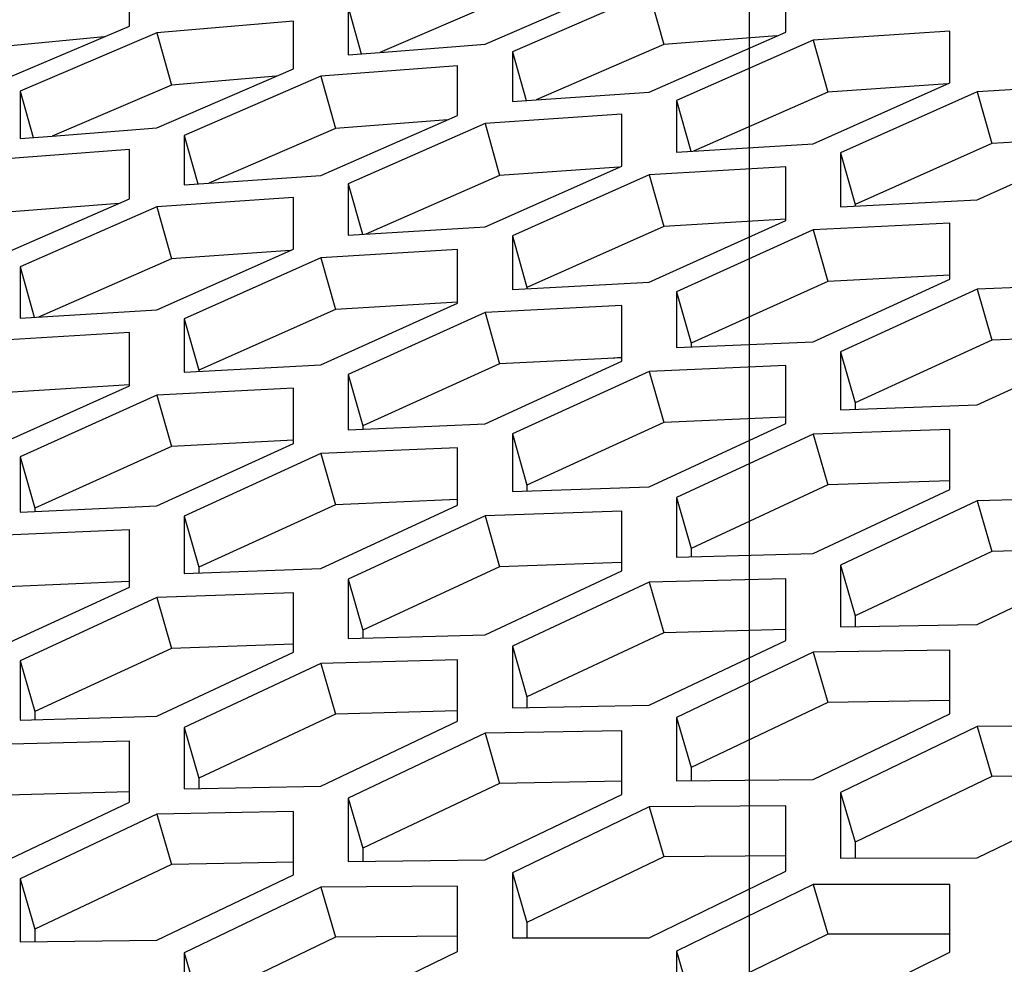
# Model space of a CAD drawing. Header units: millimetres. Extents: x 0 to 420, y 0 to 297.
# Tile 273 of 502: x 242.01 to 243.74, y 249.14 to 250.8. Entities that reach past the tile are written whole.
import ezdxf

# ---------------------------------------------------------------- set-up
doc = ezdxf.new("R2010")
doc.units = ezdxf.units.MM
doc.header["$LTSCALE"] = 23.1
doc.layers.get('0').update_dxf_attribs({"linetype": 'CONTINUOUS'})
doc.layers.add('DIM_PILOTEES', color=7, linetype='CONTINUOUS')
doc.styles.add('TEXTSTYLE_2', font='txt', dxfattribs={"width": 0.97619})
doc.styles.add('TEXTSTYLE_3', font='txt', dxfattribs={"width": 1.071429})
doc.styles.add('TEXTSTYLE_6', font='txt', dxfattribs={"width": 1.178571})
doc.dimstyles.new('DIMSTYLE_1', dxfattribs={"dimtxt": 2.5, "dimasz": 0.1875, "dimexe": 0.125, "dimexo": 0.0625, "dimgap": 1.25, "dimtad": 0, "dimtih": 1, "dimtoh": 1, "dimdsep": 46, "dimtxsty": 'TEXTSTYLE_2', "dimblk": '_FILLED', "dimblk1": '_FILLED', "dimblk2": '_FILLED', "dimcen": 0.09, "dimazin": 2, "dimtfac": 1, "dimtofl": 0, "dimtmove": 0, "dimatfit": 3, "dimldrblk": '_FILLED', "dimfxl": 1, "dimtolj": 1, "dimarcsym": 0})
doc.dimstyles.new('DIMSTYLE_2', dxfattribs={"dimtxt": 2.5, "dimasz": 0.1875, "dimexe": 0.125, "dimexo": 0.0625, "dimgap": 1.25, "dimtad": 0, "dimtih": 1, "dimtoh": 1, "dimdsep": 46, "dimtxsty": 'TEXTSTYLE_3', "dimblk": '_FILLED', "dimblk1": '_FILLED', "dimblk2": '_FILLED', "dimcen": 0.09, "dimazin": 2, "dimtfac": 1, "dimtofl": 0, "dimtmove": 0, "dimatfit": 3, "dimldrblk": '_FILLED', "dimfxl": 1, "dimtolj": 1, "dimarcsym": 0})
doc.dimstyles.new('DIMSTYLE_5', dxfattribs={"dimtxt": 2.5, "dimasz": 0.1875, "dimexe": 0.125, "dimexo": 0.0625, "dimgap": 1.25, "dimtad": 0, "dimtih": 1, "dimtoh": 1, "dimdsep": 46, "dimtxsty": 'TEXTSTYLE_6', "dimblk": '_FILLED', "dimblk1": '_FILLED', "dimblk2": '_FILLED', "dimcen": 0.09, "dimazin": 2, "dimtfac": 1, "dimtofl": 0, "dimtmove": 0, "dimatfit": 3, "dimldrblk": '_FILLED', "dimfxl": 1, "dimtolj": 1, "dimarcsym": 0})

# ---------------------------------------------------------------- blocks, each defined once
blk = doc.blocks.new('_FILLED')
at = {"color": 0, "linetype": 'BYBLOCK'}
blk.add_solid([(0, 0), (-1, 0.1667), (-1, -0.1667)], dxfattribs=at)
blk = doc.blocks.new('*D0')
at = {"layer": 'DIM_PILOTEES', "color": 2, "linetype": 'CONTINUOUS'}
for p, q in [((218.8808, 254.2086), (215.0951, 254.2086)), ((215.2201, 254.2086), (215.2201, 191.7537)), ((273.8528, 254.2086), (218.8808, 254.2086)), ((215.2201, 129.4471), (215.2201, 186.7537)), ((218.8808, 129.4471), (215.0951, 129.4471)), ((273.8782, 129.4471), (218.8808, 129.4471))]:
    blk.add_line(p, q, dxfattribs=at)
at = {"layer": 'DIM_PILOTEES', "color": 2, "linetype": 'CONTINUOUS', "xscale": 0.1875, "yscale": 0.1875, "zscale": 0.1875}
for p, rotation in [((215.2201, 254.2086), 90), ((215.2201, 129.4471), 270)]:
    blk.add_blockref('_FILLED', p, dxfattribs=dict(at, rotation=rotation))
at = {"layer": 'DIM_PILOTEES', "color": 2, "linetype": 'CONTINUOUS', "insert": (215.2201, 190.5037), "char_height": 2.5, "width": 10.982143, "attachment_point": 2, "line_spacing_factor": 0.9, "style": 'TEXTSTYLE_2'}
blk.add_mtext('{\\ftxt;\\W0.0001;\\H0.0001;\\~}{\\ftxt;\\W2.9285714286;\\H2.5; }{\\ftxt;\\W0.0001;\\H0.0001;\\~}', dxfattribs=at)
blk = doc.blocks.new('*D1')
at = {"layer": 'DIM_PILOTEES', "color": 2, "linetype": 'CONTINUOUS'}
for p, q in [((226.3883, 264.6125), (226.3883, 265.9875)), ((243.2945, 264.6125), (243.2945, 265.9875)), ((226.3883, 265.8625), (225.8883, 265.8625)), ((243.2945, 265.8625), (243.7945, 265.8625)), ((226.3883, 206.2157), (226.3883, 264.6125)), ((243.2945, 226.5584), (243.2945, 264.6125))]:
    blk.add_line(p, q, dxfattribs=at)
at = {"layer": 'DIM_PILOTEES', "color": 2, "linetype": 'CONTINUOUS', "xscale": 0.1875, "yscale": 0.1875, "zscale": 0.1875}
blk.add_blockref('_FILLED', (226.3883, 265.8625), dxfattribs=at)
at = {"layer": 'DIM_PILOTEES', "color": 2, "linetype": 'CONTINUOUS', "xscale": 0.1875, "yscale": 0.1875, "zscale": 0.1875, "rotation": 180}
blk.add_blockref('_FILLED', (243.2945, 265.8625), dxfattribs=at)
at = {"layer": 'DIM_PILOTEES', "color": 2, "linetype": 'CONTINUOUS', "insert": (235.5503, 267.1125), "char_height": 2.5, "width": 8.035714, "attachment_point": 2, "line_spacing_factor": 0.9, "style": 'TEXTSTYLE_3'}
blk.add_mtext('{\\ftxt;\\W0.0001;\\H0.0001;\\~}{\\ftxt;\\W2.1428571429;\\H2.5; }{\\ftxt;\\W0.0001;\\H0.0001;\\~}', dxfattribs=at)
blk = doc.blocks.new('*D8')
at = {"layer": 'DIM_PILOTEES', "color": 2, "linetype": 'CONTINUOUS'}
for p, q in [((226.3883, 276.7141), (226.3883, 278.0891)), ((276.2211, 276.7141), (276.2211, 278.0891)), ((226.3883, 277.9641), (248.9616, 277.9641)), ((276.2211, 277.9641), (257.3545, 277.9641)), ((226.3883, 206.2157), (226.3883, 276.7141)), ((276.2211, 241.6204), (276.2211, 276.7141))]:
    blk.add_line(p, q, dxfattribs=at)
at = {"layer": 'DIM_PILOTEES', "color": 2, "linetype": 'CONTINUOUS', "xscale": 0.1875, "yscale": 0.1875, "zscale": 0.1875, "rotation": 180}
blk.add_blockref('_FILLED', (226.3883, 277.9641), dxfattribs=at)
at = {"layer": 'DIM_PILOTEES', "color": 2, "linetype": 'CONTINUOUS', "xscale": 0.1875, "yscale": 0.1875, "zscale": 0.1875}
blk.add_blockref('_FILLED', (276.2211, 277.9641), dxfattribs=at)
at = {"layer": 'DIM_PILOTEES', "color": 2, "linetype": 'CONTINUOUS', "insert": (253.158, 279.2141), "char_height": 2.5, "width": 8.839286, "attachment_point": 2, "line_spacing_factor": 0.9, "style": 'TEXTSTYLE_6'}
blk.add_mtext('{\\ftxt;\\W0.0001;\\H0.0001;\\~}{\\ftxt;\\W2.3571428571;\\H2.5; }{\\ftxt;\\W0.0001;\\H0.0001;\\~}', dxfattribs=at)

msp = doc.modelspace()

# ---------------------------------------------------------------- linework, layer by layer
at = {"color": 3, "linetype": 'CONTINUOUS'}
for p, q in [((242.1997, 250.7922), (242.1997, 250.8724)), ((242.8276, 250.7603), (243.069, 250.8648)), ((243.3588, 250.7818), (243.3588, 250.8698)), ((243.1173, 250.8514), (242.8759, 250.7467)), ((242.5861, 250.8254), (242.5861, 250.7415)), ((241.9582, 250.6895), (242.1997, 250.7922)), ((242.4895, 250.8007), (242.248, 250.7801)), ((242.4895, 250.7168), (242.4895, 250.8007)), ((242.248, 250.7801), (242.0065, 250.6772)), ((243.1173, 250.6758), (243.3588, 250.7818)), ((243.4071, 250.7673), (243.1656, 250.661)), ((243.6486, 250.7835), (243.4071, 250.7673)), ((243.6486, 250.6918), (243.6486, 250.7835)), ((242.6416, 250.7459), (242.8276, 250.7603)), ((242.5861, 250.7415), (242.6416, 250.7459)), ((242.8759, 250.7467), (242.8759, 250.6591)), ((242.248, 250.6126), (242.4895, 250.7168)), ((242.7793, 250.7221), (242.5378, 250.7036)), ((242.7793, 250.6345), (242.7793, 250.7221)), ((242.5378, 250.7036), (242.2963, 250.5991)), ((243.4071, 250.5842), (243.6486, 250.6918)), ((243.9384, 250.6902), (243.6969, 250.6762)), ((242.0065, 250.6772), (242.0065, 250.5935)), ((242.9182, 250.662), (243.1173, 250.6758)), ((243.6969, 250.6762), (243.4554, 250.5683)), ((242.8759, 250.6591), (242.9182, 250.662)), ((243.1656, 250.661), (243.1656, 250.5696)), ((242.5378, 250.5287), (242.7793, 250.6345)), ((243.069, 250.6365), (242.8276, 250.6201)), ((243.069, 250.5452), (243.069, 250.6365)), ((242.0632, 250.5981), (242.248, 250.6126)), ((242.8276, 250.6201), (242.5861, 250.514)), ((242.0065, 250.5935), (242.0632, 250.5981)), ((242.2963, 250.5991), (242.2963, 250.5118)), ((243.6969, 250.4857), (243.9384, 250.5948)), ((243.1656, 250.5696), (243.4071, 250.5842)), ((242.1997, 250.5745), (241.9582, 250.5558)), ((242.1997, 250.4872), (242.1997, 250.5745)), ((243.4554, 250.5683), (243.4554, 250.4732)), ((242.8276, 250.4378), (243.069, 250.5452)), ((243.3588, 250.5439), (243.1173, 250.5296)), ((243.3588, 250.4489), (243.3588, 250.5439)), ((242.3398, 250.5149), (242.5378, 250.5287)), ((243.1173, 250.5296), (242.8759, 250.422)), ((242.2963, 250.5118), (242.3398, 250.5149)), ((242.5861, 250.514), (242.5861, 250.423)), ((242.4895, 250.4895), (242.248, 250.4729)), ((242.4895, 250.3986), (242.4895, 250.4895)), ((241.9582, 250.3816), (242.1997, 250.4872)), ((242.248, 250.4729), (242.0065, 250.367)), ((243.4554, 250.4732), (243.6969, 250.4857)), ((242.5861, 250.423), (242.8276, 250.4378)), ((243.1173, 250.3399), (243.3588, 250.4489)), ((243.6486, 250.4443), (243.4071, 250.4322)), ((243.6486, 250.3456), (243.6486, 250.4443)), ((242.8759, 250.422), (242.8759, 250.3273)), ((243.4071, 250.4322), (243.1656, 250.3229)), ((242.248, 250.2913), (242.4895, 250.3986)), ((242.7793, 250.3976), (242.5378, 250.3831)), ((242.7793, 250.3029), (242.7793, 250.3976)), ((242.0065, 250.367), (242.0065, 250.2764)), ((242.5378, 250.3831), (242.2963, 250.2756)), ((242.8759, 250.3273), (243.1173, 250.3399)), ((243.4071, 250.235), (243.6486, 250.3456)), ((243.9384, 250.3376), (243.6969, 250.3277)), ((243.1656, 250.3229), (243.1656, 250.2245)), ((243.6969, 250.3277), (243.4554, 250.2169)), ((242.5378, 250.1942), (242.7793, 250.3029)), ((243.069, 250.2987), (242.8276, 250.2863)), ((243.069, 250.2003), (243.069, 250.2987)), ((242.0065, 250.2764), (242.248, 250.2913)), ((242.8276, 250.2863), (242.5861, 250.1773)), ((242.2963, 250.2756), (242.2963, 250.1813)), ((242.1997, 250.2512), (241.9582, 250.2366)), ((242.1997, 250.157), (242.1997, 250.2512)), ((243.1656, 250.2245), (243.4071, 250.235)), ((243.6969, 250.1232), (243.9384, 250.2352)), ((243.4554, 250.2169), (243.4554, 250.1148)), ((242.2963, 250.1813), (242.5378, 250.1942)), ((242.8276, 250.09), (243.069, 250.2003)), ((242.5861, 250.1773), (242.5861, 250.0793)), ((243.1173, 250.1826), (242.8759, 250.072)), ((243.3588, 250.1927), (243.1173, 250.1826)), ((243.3588, 250.0907), (243.3588, 250.1927)), ((241.9582, 250.0484), (242.1997, 250.157)), ((242.4895, 250.153), (242.248, 250.1405)), ((242.4895, 250.0551), (242.4895, 250.153)), ((242.248, 250.1405), (242.0065, 250.0317)), ((243.4554, 250.1148), (243.6969, 250.1232)), ((242.5861, 250.0793), (242.8276, 250.09)), ((243.1173, 249.9789), (243.3588, 250.0907)), ((242.8759, 250.072), (242.8759, 249.9703)), ((243.4071, 250.0718), (243.1656, 249.9597)), ((243.6486, 250.0798), (243.4071, 250.0718)), ((243.6486, 249.9741), (243.6486, 250.0798)), ((242.248, 249.945), (242.4895, 250.0551)), ((242.5378, 250.0375), (242.2963, 249.9271)), ((242.7793, 250.0478), (242.5378, 250.0375)), ((242.7793, 249.9463), (242.7793, 250.0478)), ((242.0065, 250.0317), (242.0065, 249.9341)), ((242.8759, 249.9703), (243.1173, 249.9789)), ((243.4071, 249.8608), (243.6486, 249.9741)), ((243.1656, 249.9597), (243.1656, 249.8544)), ((243.6969, 249.954), (243.4554, 249.8404)), ((243.9384, 249.9599), (243.6969, 249.954)), ((242.0065, 249.9341), (242.248, 249.945)), ((242.5378, 249.8346), (242.7793, 249.9463)), ((243.069, 249.9357), (242.8276, 249.9274)), ((243.069, 249.8304), (243.069, 249.9357)), ((242.2963, 249.9271), (242.2963, 249.8259)), ((242.8276, 249.9274), (242.5861, 249.8156)), ((242.1997, 249.9029), (241.9582, 249.8923)), ((242.1997, 249.8018), (242.1997, 249.9029)), ((243.1656, 249.8544), (243.4071, 249.8608)), ((243.6969, 249.7357), (243.9384, 249.8505)), ((242.2963, 249.8259), (242.5378, 249.8346)), ((242.8276, 249.7173), (243.069, 249.8304)), ((243.4554, 249.8404), (243.4554, 249.7314)), ((242.5861, 249.8156), (242.5861, 249.7107)), ((243.3588, 249.8165), (243.1173, 249.8104)), ((243.3588, 249.7076), (243.3588, 249.8165)), ((241.9582, 249.6904), (242.1997, 249.8018)), ((243.1173, 249.8104), (242.8759, 249.6971)), ((242.248, 249.7831), (242.0065, 249.6714)), ((242.4895, 249.7915), (242.248, 249.7831)), ((242.4895, 249.6867), (242.4895, 249.7915)), ((243.4554, 249.7314), (243.6969, 249.7357)), ((242.5861, 249.7107), (242.8276, 249.7173)), ((243.1173, 249.593), (243.3588, 249.7076)), ((242.8759, 249.6971), (242.8759, 249.5885)), ((243.6486, 249.6904), (243.4071, 249.6865)), ((243.6486, 249.5778), (243.6486, 249.6904)), ((242.248, 249.5738), (242.4895, 249.6867)), ((242.7793, 249.6732), (242.5378, 249.6669)), ((242.7793, 249.5647), (242.7793, 249.6732)), ((243.4071, 249.6865), (243.1656, 249.5716)), ((242.0065, 249.6714), (242.0065, 249.5669)), ((242.5378, 249.6669), (242.2963, 249.5537)), ((242.8759, 249.5885), (243.1173, 249.593)), ((242.0065, 249.5669), (242.248, 249.5738)), ((243.1656, 249.5716), (243.1656, 249.4594)), ((243.4071, 249.4617), (243.6486, 249.5778)), ((242.2963, 249.5537), (242.2963, 249.4456)), ((242.5378, 249.4503), (242.7793, 249.5647)), ((243.6969, 249.5555), (243.4554, 249.4392)), ((243.9384, 249.5573), (243.6969, 249.5555)), ((242.8276, 249.5437), (242.5861, 249.429)), ((243.069, 249.5478), (242.8276, 249.5437)), ((243.069, 249.4357), (243.069, 249.5478)), ((242.1997, 249.5298), (241.9582, 249.5233)), ((242.1997, 249.4218), (242.1997, 249.5298)), ((242.2963, 249.4456), (242.5378, 249.4503)), ((243.1656, 249.4594), (243.4071, 249.4617)), ((242.5861, 249.429), (242.5861, 249.3173)), ((242.8276, 249.3198), (243.069, 249.4357)), ((243.4554, 249.4392), (243.4554, 249.3233)), ((243.6969, 249.3235), (243.9384, 249.441)), ((241.9582, 249.3076), (242.1997, 249.4218)), ((243.1173, 249.4136), (242.8759, 249.2974)), ((243.3588, 249.4155), (243.1173, 249.4136)), ((243.3588, 249.2998), (243.3588, 249.4155)), ((242.248, 249.4009), (242.0065, 249.2865)), ((242.4895, 249.4053), (242.248, 249.4009)), ((242.4895, 249.2936), (242.4895, 249.4053)), ((242.5861, 249.3173), (242.8276, 249.3198)), ((243.4554, 249.3233), (243.6969, 249.3235)), ((242.248, 249.178), (242.4895, 249.2936)), ((242.8759, 249.2974), (242.8759, 249.1821)), ((243.1173, 249.1825), (243.3588, 249.2998)), ((242.0065, 249.2865), (242.0065, 249.1752)), ((242.5378, 249.2716), (242.2963, 249.1557)), ((242.7793, 249.2738), (242.5378, 249.2716)), ((242.7793, 249.1585), (242.7793, 249.2738)), ((243.4071, 249.2765), (243.1656, 249.1589)), ((243.6486, 249.2763), (243.4071, 249.2765)), ((243.6486, 249.1569), (243.6486, 249.2763)), ((242.0065, 249.1752), (242.248, 249.178)), ((242.8759, 249.1821), (243.1173, 249.1825)), ((242.2963, 249.1557), (242.2963, 249.0408)), ((242.5378, 249.0414), (242.7793, 249.1585)), ((243.1656, 249.1589), (243.1656, 249.0399)), ((243.4071, 249.0381), (243.6486, 249.1569))]:
    msp.add_line(p, q, dxfattribs=at)
at = {"color": 7, "linetype": 'CONTINUOUS'}
for p, q in [((243.1173, 250.8514), (243.1432, 250.7595)), ((242.5861, 250.8254), (242.6091, 250.7433)), ((242.8534, 250.8362), (242.6416, 250.7459)), ((242.1549, 250.7731), (241.9841, 250.7569)), ((242.248, 250.7801), (242.2739, 250.6878)), ((243.3428, 250.7748), (243.1432, 250.7595)), ((243.4071, 250.7673), (243.433, 250.6757)), ((243.1432, 250.7595), (242.9182, 250.662)), ((242.8759, 250.7467), (242.9001, 250.6608)), ((242.4591, 250.7037), (242.2739, 250.6878)), ((242.5378, 250.7036), (242.5637, 250.6116)), ((242.2739, 250.6878), (242.0632, 250.5981)), ((243.6447, 250.6901), (243.433, 250.6757)), ((242.0065, 250.6772), (242.0295, 250.5954)), ((243.433, 250.6757), (243.1959, 250.5715)), ((243.6969, 250.6762), (243.7228, 250.585)), ((243.1656, 250.661), (243.1911, 250.5712)), ((242.5637, 250.6116), (242.3398, 250.5149)), ((242.7621, 250.627), (242.5637, 250.6116)), ((242.8276, 250.6201), (242.8534, 250.5286)), ((242.2963, 250.5991), (242.3204, 250.5135)), ((243.9382, 250.5977), (243.7228, 250.585)), ((243.7228, 250.585), (243.4813, 250.4773)), ((243.4554, 250.5683), (243.4813, 250.4773)), ((243.0641, 250.543), (242.8534, 250.5286)), ((242.8534, 250.5286), (242.6174, 250.425)), ((243.1173, 250.5296), (243.1432, 250.4385)), ((242.5861, 250.514), (242.6114, 250.4246)), ((242.1814, 250.4792), (241.9841, 250.4638)), ((242.248, 250.4729), (242.2739, 250.3814)), ((243.4813, 250.4773), (243.4813, 250.4746)), ((243.1432, 250.4385), (242.9017, 250.3309)), ((243.3587, 250.4514), (243.1432, 250.4385)), ((242.8759, 250.422), (242.9017, 250.3309)), ((243.4071, 250.4322), (243.433, 250.3414)), ((242.4835, 250.3959), (242.2739, 250.3814)), ((242.0065, 250.367), (242.0317, 250.278)), ((242.2739, 250.3814), (242.0389, 250.2784)), ((242.5378, 250.3831), (242.5637, 250.292)), ((243.6482, 250.3524), (243.433, 250.3414)), ((243.433, 250.3414), (243.1915, 250.2323)), ((242.9017, 250.3309), (242.9017, 250.3287)), ((243.1656, 250.3229), (243.1915, 250.2323)), ((243.6969, 250.3277), (243.7228, 250.2374)), ((242.7791, 250.305), (242.5637, 250.292)), ((242.5637, 250.292), (242.3222, 250.1846)), ((242.8276, 250.2863), (242.8534, 250.1956)), ((242.2963, 250.2756), (242.3222, 250.1846)), ((243.9379, 250.2464), (243.7228, 250.2374)), ((243.1915, 250.2323), (243.1915, 250.2257)), ((243.7228, 250.2374), (243.4813, 250.1268)), ((243.4554, 250.2169), (243.4813, 250.1268)), ((242.8534, 250.1956), (242.612, 250.0867)), ((243.0687, 250.2067), (242.8534, 250.1956)), ((243.0687, 250.2068), (243.0547, 250.206)), ((242.3222, 250.1846), (242.3222, 250.1827)), ((242.5861, 250.1773), (242.612, 250.0867)), ((243.1173, 250.1826), (243.1432, 250.0923)), ((242.1996, 250.1587), (241.9841, 250.1455)), ((242.248, 250.1405), (242.2739, 250.0498)), ((243.4813, 250.1268), (243.4813, 250.1157)), ((243.1432, 250.0923), (242.9017, 249.9819)), ((243.3584, 250.1015), (243.1432, 250.0923)), ((242.612, 250.0867), (242.612, 250.0805)), ((242.8759, 250.072), (242.9017, 249.9819)), ((243.4071, 250.0718), (243.433, 249.982)), ((242.4892, 250.0611), (242.2739, 250.0498)), ((242.2739, 250.0498), (242.0324, 249.9411)), ((242.5378, 250.0375), (242.5637, 249.9472)), ((242.0065, 250.0317), (242.0324, 249.9411)), ((243.6481, 249.9893), (243.433, 249.982)), ((242.9017, 249.9819), (242.9017, 249.9713)), ((243.433, 249.982), (243.1915, 249.87)), ((242.7788, 249.9566), (242.5637, 249.9472)), ((242.7788, 249.9566), (242.7649, 249.956)), ((243.1656, 249.9597), (243.1915, 249.87)), ((243.6969, 249.954), (243.7228, 249.8647)), ((242.0324, 249.9411), (242.0324, 249.9353)), ((242.5637, 249.9472), (242.3222, 249.837)), ((242.2963, 249.9271), (242.3222, 249.837)), ((242.8276, 249.9274), (242.8534, 249.8376)), ((243.1915, 249.87), (243.1915, 249.8551)), ((243.7228, 249.8647), (243.4813, 249.7512)), ((243.9384, 249.8701), (243.7228, 249.8647)), ((242.3222, 249.837), (242.3222, 249.8268)), ((242.8534, 249.8376), (242.612, 249.7259)), ((243.0685, 249.8451), (242.8534, 249.8376)), ((243.4554, 249.8404), (243.4813, 249.7512)), ((242.1993, 249.8117), (241.9841, 249.8021)), ((242.1993, 249.8117), (242.1853, 249.8111)), ((242.5861, 249.8156), (242.612, 249.7259)), ((243.1173, 249.8104), (243.1432, 249.7211)), ((242.248, 249.7831), (242.2739, 249.6933)), ((243.4813, 249.7512), (243.4813, 249.7319)), ((242.612, 249.7259), (242.612, 249.7114)), ((243.3588, 249.7267), (243.1432, 249.7211)), ((243.1432, 249.7211), (242.9017, 249.6079)), ((242.2739, 249.6933), (242.0324, 249.5818)), ((242.489, 249.701), (242.2739, 249.6933)), ((242.8759, 249.6971), (242.9017, 249.6079)), ((243.4071, 249.6865), (243.433, 249.5977)), ((242.0065, 249.6714), (242.0324, 249.5818)), ((242.5378, 249.6669), (242.5637, 249.5775)), ((242.9017, 249.6079), (242.9017, 249.589)), ((243.433, 249.5977), (243.1915, 249.4829)), ((243.6486, 249.6013), (243.433, 249.5977)), ((242.0324, 249.5818), (242.0324, 249.5677)), ((242.5637, 249.5775), (242.3222, 249.4645)), ((242.7793, 249.5833), (242.5637, 249.5775)), ((243.1656, 249.5716), (243.1915, 249.4829)), ((242.2963, 249.5537), (242.3222, 249.4645)), ((243.6969, 249.5555), (243.7228, 249.4672)), ((242.8276, 249.5437), (242.8534, 249.4549)), ((243.1915, 249.4829), (243.1915, 249.4597)), ((242.3222, 249.4645), (242.3222, 249.4461)), ((243.7228, 249.4672), (243.4813, 249.351)), ((243.9384, 249.4689), (243.7228, 249.4672)), ((242.8534, 249.4549), (242.612, 249.3404)), ((243.069, 249.4587), (242.8534, 249.4549)), ((242.1997, 249.4399), (241.9841, 249.434)), ((242.5861, 249.429), (242.612, 249.3404)), ((243.4554, 249.4392), (243.4813, 249.351)), ((243.1173, 249.4136), (243.1432, 249.3252)), ((242.248, 249.4009), (242.2739, 249.3121)), ((243.4813, 249.351), (243.4813, 249.3234)), ((242.612, 249.3404), (242.612, 249.3176)), ((243.1432, 249.3252), (242.9017, 249.2093)), ((243.3588, 249.3272), (243.1432, 249.3252)), ((242.2739, 249.3121), (242.0324, 249.1978)), ((242.4895, 249.3161), (242.2739, 249.3121)), ((242.8759, 249.2974), (242.9017, 249.2093)), ((242.0065, 249.2865), (242.0324, 249.1978)), ((242.5378, 249.2716), (242.5637, 249.1833)), ((243.4071, 249.2765), (243.433, 249.1887)), ((242.9017, 249.2093), (242.9017, 249.1821)), ((242.0324, 249.1978), (242.0324, 249.1755)), ((242.7793, 249.1854), (242.5637, 249.1833)), ((243.433, 249.1887), (243.1915, 249.0713)), ((243.6486, 249.1887), (243.433, 249.1887)), ((242.5637, 249.1833), (242.3222, 249.0675)), ((242.2963, 249.1557), (242.3222, 249.0675)), ((243.1656, 249.1589), (243.1915, 249.0713))]:
    msp.add_line(p, q, dxfattribs=at)

# ---------------------------------------------------------------- dimensions: what is measured, and where the dimension line sits
at = {"layer": 'DIM_PILOTEES', "color": 2, "linetype": 'CONTINUOUS'}
for base, p1, p2, angle, text, dimstyle, picture, middle in [((226.3883, 277.9641), (276.2211, 241.5579), (226.3883, 206.1532), 180, '{\\ftxt;\\W0.0001;\\H0.0001;\\~}{\\ftxt;\\W2.3571428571;\\H2.5; }{\\ftxt;\\W0.0001;\\H0.0001;\\~}', 'DIMSTYLE_5', '*D8', (250.2116, 276.7141)), ((226.3883, 265.8625), (243.2945, 226.4959), (226.3883, 206.1532), 180, '{\\ftxt;\\W0.0001;\\H0.0001;\\~}{\\ftxt;\\W2.1428571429;\\H2.5; }{\\ftxt;\\W0.0001;\\H0.0001;\\~}', 'DIMSTYLE_2', '*D1', (232.8717, 264.6125)), ((215.2201, 254.2086), (273.9407, 129.4471), (273.9153, 254.2086), 90, '{\\ftxt;\\W0.0001;\\H0.0001;\\~}{\\ftxt;\\W2.9285714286;\\H2.5; }{\\ftxt;\\W0.0001;\\H0.0001;\\~}', 'DIMSTYLE_1', '*D0', (211.5594, 188.0037))]:
    dim = msp.add_linear_dim(base=base, p1=p1, p2=p2, angle=angle, text=text, dimstyle=dimstyle, dxfattribs=at)
    dim.commit()
    dim.dimension.update_dxf_attribs({"geometry": picture, "text_midpoint": middle, "dimtype": 160})

doc.saveas('drawing.dxf')
